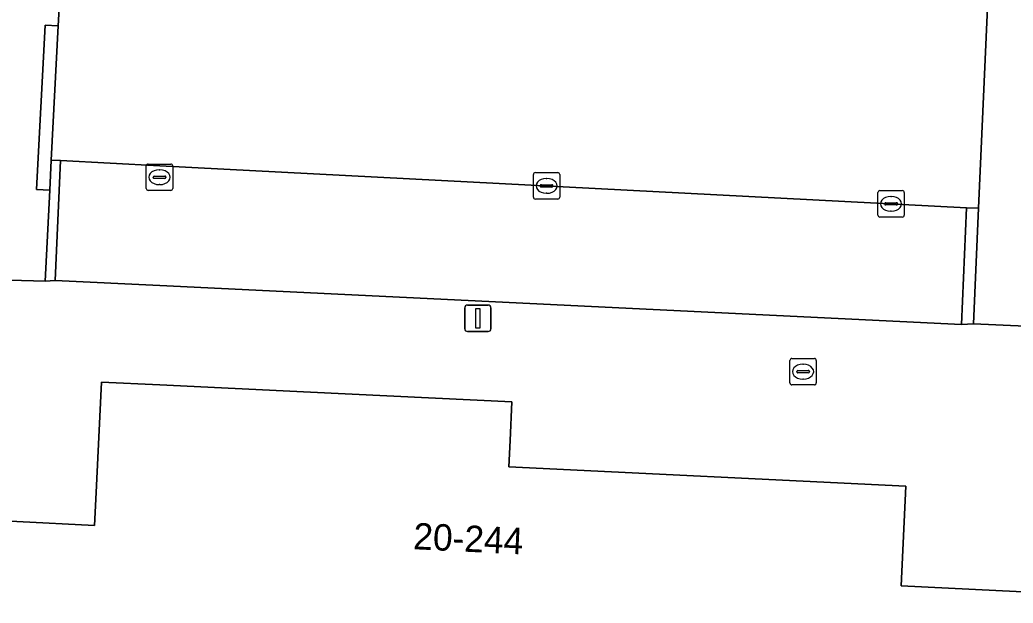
# Model space of a CAD drawing. Extents: x 162989 to 165008, y 383432 to 384338.
# Drawn here: x 164494.7 to 164532.3, y 384014.31 to 384036.38 of the extents above; entities that cross this region are included whole.
import ezdxf

# ---------------------------------------------------------------- set-up
doc = ezdxf.new("R2010")
doc.units = 0
for name, color, linetype in [('IMGEO_Kolk', 7, 'Continuous'), ('IMGEO_Lichtmast', 7, 'Continuous'), ('IMGEO_Muur', 7, 'Continuous'), ('IMGEO_Pand', 7, 'Continuous'), ('IMGEO_Pand_nummerreeks', 7, 'Continuous'), ('IMGEO_Parkeervlak_open', 7, 'Continuous'), ('IMGEO_Rijbaan_lokaal_open', 7, 'Continuous'), ('IMGEO_Rioolput', 7, 'Continuous'), ('IMGEO_Voetpad_open', 7, 'Continuous')]:
    doc.layers.add(name, color=color, linetype=linetype)

msp = doc.modelspace()

# ---------------------------------------------------------------- linework, layer by layer
at = {"layer": 'IMGEO_Kolk'}
for p, q in [((164499.483, 384029.995), (164499.483, 384030.847)), ((164499.558, 384030.921), (164500.41, 384030.921)), ((164499.971, 384030.701), (164499.996, 384030.701)), ((164500.484, 384030.847), (164500.484, 384029.995)), ((164514.21, 384030.594), (164515.062, 384030.594)), ((164499.742, 384030.415), (164499.742, 384030.427)), ((164500.18, 384030.378), (164499.782, 384030.378)), ((164499.785, 384030.464), (164500.183, 384030.464)), ((164500.226, 384030.427), (164500.226, 384030.415)), ((164514.135, 384029.668), (164514.135, 384030.52)), ((164514.623, 384030.374), (164514.648, 384030.374)), ((164515.136, 384030.52), (164515.136, 384029.668)), ((164500.41, 384029.921), (164499.558, 384029.921)), ((164499.994, 384030.141), (164499.969, 384030.141)), ((164514.394, 384030.088), (164514.394, 384030.1)), ((164514.832, 384030.051), (164514.434, 384030.051)), ((164514.437, 384030.137), (164514.835, 384030.137)), ((164514.646, 384029.814), (164514.621, 384029.814)), ((164514.878, 384030.1), (164514.878, 384030.088)), ((164527.174, 384028.989), (164527.174, 384029.841)), ((164527.249, 384029.915), (164528.101, 384029.915)), ((164528.175, 384029.841), (164528.175, 384028.989)), ((164515.062, 384029.594), (164514.21, 384029.594)), ((164527.433, 384029.409), (164527.433, 384029.421)), ((164527.476, 384029.458), (164527.874, 384029.458)), ((164527.662, 384029.695), (164527.687, 384029.695)), ((164527.917, 384029.421), (164527.917, 384029.409)), ((164527.871, 384029.372), (164527.473, 384029.372)), ((164527.685, 384029.135), (164527.66, 384029.135)), ((164528.101, 384028.915), (164527.249, 384028.915))]:
    msp.add_line(p, q, dxfattribs=at)
for points in [[(164499.483, 384029.995), (164499.483, 384030.847)], [(164499.558, 384030.921), (164500.41, 384030.921)], [(164500.484, 384030.847), (164500.484, 384029.995)], [(164514.21, 384030.594), (164515.062, 384030.594)], [(164514.135, 384029.668), (164514.135, 384030.52)], [(164515.136, 384030.52), (164515.136, 384029.668)], [(164500.41, 384029.921), (164499.558, 384029.921)], [(164527.174, 384028.989), (164527.174, 384029.841)], [(164527.249, 384029.915), (164528.101, 384029.915)], [(164528.175, 384029.841), (164528.175, 384028.989)], [(164515.062, 384029.594), (164514.21, 384029.594)], [(164528.101, 384028.915), (164527.249, 384028.915)]]:
    msp.add_lwpolyline(points, dxfattribs=at)
for centre, radius, start, end in [((164499.56, 384030.845), 0.0765, 91.552, 178.448), ((164499.56, 384030.845), 0.0765, 91.552, 178.448), ((164500.408, 384030.845), 0.0765, 1.552, 88.448), ((164500.408, 384030.845), 0.0765, 1.552, 88.448), ((164514.212, 384030.518), 0.0765, 91.552, 178.448), ((164514.212, 384030.518), 0.0765, 91.552, 178.448), ((164515.06, 384030.518), 0.0765, 1.552, 88.448), ((164515.06, 384030.518), 0.0765, 1.552, 88.448), ((164499.782, 384030.424), 0.0403, 85.8775, 175.7526), ((164499.779, 384030.414), 0.0366, 178.938, 274.7102), ((164500.183, 384030.421), 0.043, 264.8664, 352.4533), ((164500.187, 384030.426), 0.0386, 1.7309, 96.639), ((164499.56, 384029.997), 0.0765, 181.552, 268.448), ((164499.56, 384029.997), 0.0765, 181.552, 268.448), ((164500.408, 384029.997), 0.0765, 271.552, 358.448), ((164500.408, 384029.997), 0.0765, 271.552, 358.448), ((164514.434, 384030.097), 0.0403, 85.8775, 175.7526), ((164514.431, 384030.087), 0.0366, 178.938, 274.7102), ((164514.835, 384030.094), 0.043, 264.8664, 352.4533), ((164514.839, 384030.099), 0.0386, 1.7309, 96.639), ((164527.251, 384029.839), 0.0765, 91.552, 178.448), ((164527.251, 384029.839), 0.0765, 91.552, 178.448), ((164528.099, 384029.839), 0.0765, 1.552, 88.448), ((164528.099, 384029.839), 0.0765, 1.552, 88.448), ((164514.212, 384029.67), 0.0765, 181.552, 268.448), ((164514.212, 384029.67), 0.0765, 181.552, 268.448), ((164515.06, 384029.67), 0.0765, 271.552, 358.448), ((164515.06, 384029.67), 0.0765, 271.552, 358.448), ((164527.473, 384029.418), 0.0403, 85.8775, 175.7526), ((164527.878, 384029.42), 0.0386, 1.7309, 96.639), ((164527.47, 384029.408), 0.0366, 178.938, 274.7102), ((164527.874, 384029.415), 0.043, 264.8664, 352.4533), ((164527.251, 384028.991), 0.0765, 181.552, 268.448), ((164527.251, 384028.991), 0.0765, 181.552, 268.448), ((164528.099, 384028.991), 0.0765, 271.552, 358.448), ((164528.099, 384028.991), 0.0765, 271.552, 358.448)]:
    msp.add_arc(centre, radius, start, end, dxfattribs=at)
for centre, major_axis, ratio, start_param, end_param in [((164499.97, 384030.421), (-0.387, 0.002), 0.722429, 4.712389, 7.853982), ((164499.995, 384030.421), (-0.39, 0.002), 0.717154, 1.570796, 4.712389), ((164514.622, 384030.094), (-0.387, 0.002), 0.722429, 4.712389, 7.853982), ((164514.647, 384030.094), (-0.39, 0.002), 0.717154, 1.570796, 4.712389), ((164527.661, 384029.415), (-0.387, 0.002), 0.722429, 4.712389, 7.853982), ((164527.686, 384029.415), (-0.39, 0.002), 0.717154, 1.570796, 4.712389)]:
    msp.add_ellipse(centre, major_axis=major_axis, ratio=ratio, start_param=start_param, end_param=end_param, dxfattribs=at)
at = {"layer": 'IMGEO_Lichtmast'}
for p, q in [((164511.539, 384024.683), (164511.539, 384025.483)), ((164511.539, 384025.483), (164511.539, 384024.683)), ((164511.639, 384025.583), (164512.429, 384025.583)), ((164512.429, 384025.583), (164511.639, 384025.583)), ((164512.529, 384025.483), (164512.529, 384024.683)), ((164512.529, 384024.683), (164512.529, 384025.483)), ((164512.429, 384024.583), (164511.639, 384024.583)), ((164511.639, 384024.583), (164512.429, 384024.583))]:
    msp.add_line(p, q, dxfattribs=at)
msp.add_lwpolyline([(164511.959, 384025.458), (164512.109, 384025.458), (164512.109, 384024.708), (164511.959, 384024.708), (164511.959, 384025.458)], dxfattribs=at)
for centre, start, end in [((164511.639, 384025.483), 90, 180), ((164511.639, 384025.483), 90, 180), ((164512.429, 384025.483), 0, 90), ((164512.429, 384025.483), 360, 90), ((164511.639, 384024.683), 180, 270), ((164511.639, 384024.683), 180, 270), ((164512.429, 384024.683), 270, 0), ((164512.429, 384024.683), 270, 0)]:
    msp.add_arc(centre, 0.1, start, end, dxfattribs=at)
at = {"layer": 'IMGEO_Muur'}
for points in [[(164495.827, 384029.928), (164495.66, 384026.484), (164496.029, 384026.513), (164496.241, 384031.052), (164495.882, 384031.072)], [(164530.344, 384024.852), (164530.794, 384024.878), (164530.983, 384029.248), (164530.537, 384029.266)]]:
    msp.add_lwpolyline(points, close=True, dxfattribs=at)
at = {"layer": 'IMGEO_Pand'}
msp.add_lwpolyline([(164543.294, 384014.211), (164535.695, 384014.582), (164533.429, 384014.693), (164528.054, 384014.955), (164528.238, 384018.736), (164513.203, 384019.457), (164513.251, 384020.458), (164513.321, 384021.924), (164505.701, 384022.29), (164500, 384022.563), (164497.786, 384022.669), (164497.573, 384018.237), (164497.526, 384017.247), (164485.746, 384017.85), (164485.795, 384018.811), (164485.872, 384020.302), (164478.263, 384020.692), (164470.489, 384021.09), (164470.364, 384018.639), (164470.107, 384013.621)], dxfattribs=at)
at = {"layer": 'IMGEO_Parkeervlak_open'}
msp.add_lwpolyline([(164530.344, 384024.852), (164530.537, 384029.266), (164500, 384030.856), (164496.241, 384031.052), (164496.029, 384026.513), (164500, 384026.321)], close=True, dxfattribs=at)
at = {"layer": 'IMGEO_Rijbaan_lokaal_open'}
msp.add_lwpolyline([(164496.607, 384037.931), (164496.248, 384037.97), (164496.151, 384036.15), (164495.882, 384031.072), (164496.241, 384031.052), (164500, 384030.856), (164530.537, 384029.266), (164530.983, 384029.248), (164531.36, 384037.703), (164515.215, 384038.48), (164515.162, 384037.045), (164500, 384037.769)], close=True, dxfattribs=at)
at = {"layer": 'IMGEO_Rioolput'}
for p, q in [((164523.844, 384022.637), (164523.844, 384023.489)), ((164523.919, 384023.563), (164524.771, 384023.563)), ((164524.845, 384023.489), (164524.845, 384022.637)), ((164524.103, 384023.057), (164524.103, 384023.069)), ((164524.146, 384023.106), (164524.544, 384023.106)), ((164524.332, 384023.343), (164524.357, 384023.343)), ((164524.587, 384023.069), (164524.587, 384023.057)), ((164524.541, 384023.02), (164524.143, 384023.02)), ((164524.355, 384022.783), (164524.33, 384022.783)), ((164524.771, 384022.563), (164523.919, 384022.563))]:
    msp.add_line(p, q, dxfattribs=at)
for points in [[(164523.844, 384022.637), (164523.844, 384023.489)], [(164523.919, 384023.563), (164524.771, 384023.563)], [(164524.845, 384023.489), (164524.845, 384022.637)], [(164524.771, 384022.563), (164523.919, 384022.563)]]:
    msp.add_lwpolyline(points, dxfattribs=at)
for centre, radius, start, end in [((164523.921, 384023.487), 0.0765, 91.552, 178.448), ((164523.921, 384023.487), 0.0765, 91.552, 178.448), ((164524.769, 384023.487), 0.0765, 1.552, 88.448), ((164524.769, 384023.487), 0.0765, 1.552, 88.448), ((164524.143, 384023.066), 0.0403, 85.8775, 175.7526), ((164524.14, 384023.056), 0.0366, 178.938, 274.7102), ((164524.544, 384023.063), 0.043, 264.8664, 352.4533), ((164524.548, 384023.068), 0.0386, 1.7309, 96.639), ((164523.921, 384022.639), 0.0765, 181.552, 268.448), ((164523.921, 384022.639), 0.0765, 181.552, 268.448), ((164524.769, 384022.639), 0.0765, 271.552, 358.448), ((164524.769, 384022.639), 0.0765, 271.552, 358.448)]:
    msp.add_arc(centre, radius, start, end, dxfattribs=at)
for centre, major_axis, ratio, start_param, end_param in [((164524.331, 384023.063), (-0.387, 0.002), 0.722429, 4.712389, 7.853982), ((164524.356, 384023.063), (-0.39, 0.002), 0.717154, 1.570796, 4.712389)]:
    msp.add_ellipse(centre, major_axis=major_axis, ratio=ratio, start_param=start_param, end_param=end_param, dxfattribs=at)
at = {"layer": 'IMGEO_Voetpad_open'}
for points in [[(164534.601, 384037.538), (164534.833, 384042.88), (164531.707, 384043.016), (164531.676, 384042.726), (164531.37, 384037.86), (164531.36, 384037.703), (164530.983, 384029.248), (164530.794, 384024.878), (164533.893, 384024.736), (164533.923, 384025.393)], [(164496.248, 384037.97), (164496.359, 384040.161), (164493.78, 384040.292), (164493.74, 384039.813), (164493.508, 384036.235), (164494.007, 384036.204), (164493.679, 384030.114), (164493.18, 384030.145), (164493.03, 384028.62), (164493.015, 384028.1), (164492.97, 384026.563), (164495.66, 384026.484), (164495.827, 384029.928), (164495.328, 384029.957), (164495.652, 384036.179), (164496.151, 384036.15)], [(164496.151, 384036.15), (164495.652, 384036.179), (164495.328, 384029.957), (164495.827, 384029.928), (164495.882, 384031.072)]]:
    msp.add_lwpolyline(points, close=True, dxfattribs=at)
for points in [[(164533.893, 384024.736), (164530.794, 384024.878), (164530.344, 384024.852), (164500, 384026.321), (164496.029, 384026.513), (164495.66, 384026.484), (164492.97, 384026.563)], [(164485.746, 384017.85), (164497.526, 384017.247), (164497.573, 384018.237), (164497.786, 384022.669), (164500, 384022.563), (164505.701, 384022.29), (164513.321, 384021.924), (164513.251, 384020.458), (164513.203, 384019.457), (164528.238, 384018.736), (164528.054, 384014.955), (164533.429, 384014.693)]]:
    msp.add_lwpolyline(points, dxfattribs=at)

# ---------------------------------------------------------------- texts
at = {"layer": 'IMGEO_Pand_nummerreeks'}
msp.add_text('20-244', height=1, rotation=357.2555, dxfattribs=at).set_placement((164509.571, 384016.347))

doc.saveas('drawing.dxf')
